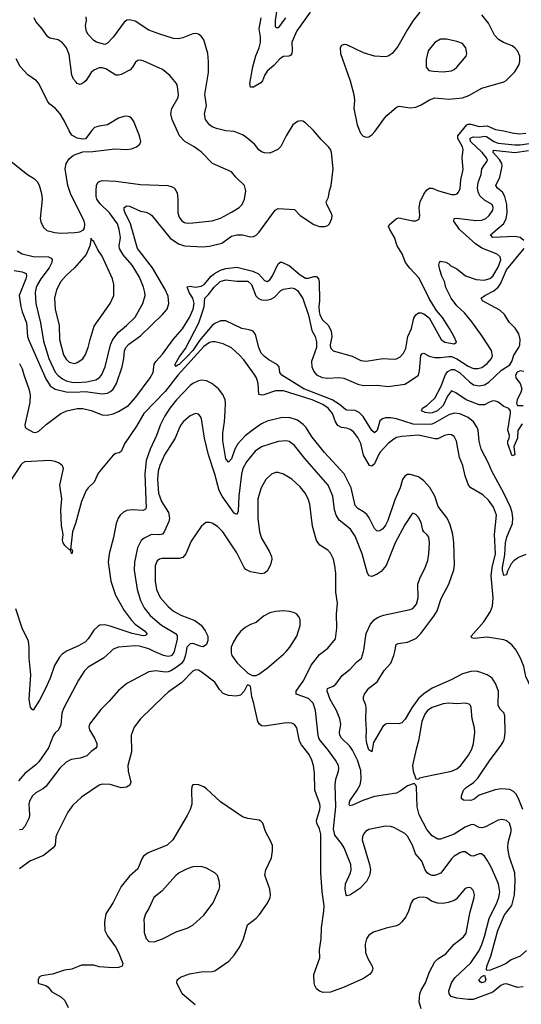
# Model space of a CAD drawing. Header units: inches. Extents: x 1173000 to 1307049, y 522583 to 678455.
# Tile 463 of 617: x 1225152 to 1228797, y 617433 to 624595. Entities that reach past the tile are written whole.
import ezdxf

# ---------------------------------------------------------------- set-up
doc = ezdxf.new("R2010")
doc.units = ezdxf.units.IN
doc.header["$MEASUREMENT"] = 0
doc.layers.add('B2621', color=7, linetype='Continuous')
doc.layers.add('B2622', color=7, linetype='Continuous')

msp = doc.modelspace()

# ---------------------------------------------------------------- linework, layer by layer
at = {"layer": 'B2621', "color": 5}
for points, elevation in [([(1225813.5, 620000), (1225761.6, 619950), (1225650, 619885.1), (1225622.2, 619857.8), (1225578.7, 619790), (1225470, 619585.1), (1225457.8, 619550), (1225450, 619466.6), (1225433.1, 619430), (1225410, 619408), (1225395.1, 619384.9), (1225360.3, 619299.7), (1225290, 619195.8), (1225270, 619174.6), (1225190, 619111.8), (1225142.4, 619057.6)], 940), ([(1226361.7, 620000), (1226355.4, 619964.6), (1226344.7, 619935.3), (1226327.5, 619912.5), (1226290, 619883), (1226250, 619858.8), (1226230, 619851.9), (1226209.9, 619849.9), (1226141.3, 619858.7), (1226090, 619851.3), (1225930, 619766.6), (1225870, 619714.7), (1225802.8, 619637.2), (1225741.7, 619578.3), (1225659.5, 619470), (1225653.7, 619450), (1225658, 619430), (1225696.1, 619370), (1225711.3, 619330), (1225711.2, 619308.8), (1225703.8, 619296.2), (1225670, 619271.8), (1225639.3, 619240.7), (1225590, 619223.5), (1225526.2, 619213.8), (1225490, 619194.7), (1225444.4, 619150), (1225342.7, 619017.3), (1225320.7, 618999.3), (1225268.3, 618971.7), (1225244.4, 618950), (1225223.6, 618910), (1225218.9, 618890), (1225223.6, 618810), (1225219.6, 618790), (1225190, 618726), (1225170, 618703.7), (1225150, 618702)], 960), ([(1225489.2, 620000), (1225461, 619979), (1225441.8, 619958.2), (1225403.4, 619896.6), (1225373.9, 619806.1), (1225338.2, 619730), (1225294.7, 619645.3), (1225250, 619573.2), (1225239, 619579), (1225230, 619593.2), (1225219.6, 619650), (1225233, 619830), (1225220.2, 619950), (1225220.4, 620000)], 920), ([(1226273.2, 620000), (1226270, 619987.1), (1226253.2, 619966.8), (1226230, 619962), (1226197.3, 619970), (1226129.9, 620000)], 940), ([(1226688.5, 620000), (1226688.2, 619990), (1226694.3, 619970), (1226730, 619918.4), (1226810, 619842.8), (1226844, 619824), (1226870, 619824), (1226890, 619833.4), (1226950, 619877.1), (1227070, 619979.5), (1227088.1, 620000)], 980), ([(1228810, 617560.7), (1228770, 617555.6), (1228690, 617581.5), (1228670, 617578.9), (1228649.1, 617570.9), (1228590, 617521.7), (1228448.5, 617468.5), (1228410, 617467.4), (1228330, 617476.7), (1228286.8, 617490), (1228273.8, 617510), (1228271.4, 617530), (1228289.8, 617590), (1228315.3, 617624.7), (1228430, 617735), (1228490, 617825.4), (1228510.9, 617869.1), (1228530, 617927), (1228562.7, 618057.3), (1228619.9, 618170), (1228634.3, 618210), (1228640.2, 618250), (1228631.4, 618310), (1228579, 618430), (1228550, 618482.4), (1228530, 618511.5), (1228507.4, 618527.4), (1228490, 618528.7), (1228450, 618509.9), (1228430, 618513.8), (1228390, 618542.8), (1228370, 618542.4), (1228350, 618535.1), (1228310, 618510.8), (1228290, 618491.1), (1228212.4, 618387.6), (1228170, 618370.7), (1228150, 618369.8), (1228130, 618376.5), (1228113.3, 618390), (1228099.8, 618410), (1228073.3, 618473.3), (1228027.3, 618527.3), (1228005.4, 618590), (1227970, 618656.9), (1227950, 618675.4), (1227870, 618718.3), (1227846.1, 618726.1), (1227810, 618728.4), (1227690, 618703.6), (1227665.5, 618690), (1227650.5, 618670), (1227642.4, 618650), (1227641.3, 618630), (1227694.9, 618450), (1227700.3, 618410), (1227694, 618370), (1227672.7, 618327.3), (1227624.5, 618275.5), (1227550, 618228), (1227530, 618222), (1227524.2, 618230), (1227516.4, 618270), (1227518.7, 618310), (1227556.8, 618390), (1227561.5, 618410), (1227558, 618450), (1227509.1, 618570), (1227490, 618602.4), (1227442.6, 618662.6), (1227433.4, 618710), (1227449.9, 618870.1), (1227443.4, 619030), (1227449, 619070), (1227469.8, 619130), (1227471.9, 619150), (1227467.8, 619170), (1227448, 619208), (1227389, 619290), (1227337.7, 619350), (1227326.5, 619370), (1227320.9, 619390), (1227300.9, 619570), (1227283.6, 619623.6), (1227250, 619657.3), (1227160.5, 619690), (1227161, 619710), (1227216.4, 619790), (1227270, 619899.5), (1227330, 619978.7), (1227359.3, 620000)], 960), ([(1228834.5, 617825.5), (1228790, 617784.2), (1228723.3, 617756.7), (1228686.3, 617730), (1228650, 617712.5), (1228570, 617682), (1228550, 617678.7), (1228544.5, 617684.5), (1228546.3, 617710), (1228576.2, 617783.8), (1228627.4, 617970), (1228675.4, 618084.6), (1228729.5, 618150.5), (1228747.1, 618230), (1228753.3, 618330), (1228749.4, 618389.4), (1228708.2, 618510), (1228699.4, 618570), (1228702.9, 618610), (1228723.1, 618690), (1228723.8, 618710), (1228710.9, 618750), (1228690, 618769.7), (1228656.6, 618776.6), (1228630, 618772), (1228536, 618724), (1228510, 618717.8), (1228490, 618719.8), (1228450, 618741.4), (1228430, 618738.9), (1228390, 618721.6), (1228308.8, 618670), (1228210, 618633.1), (1228190, 618634), (1228150, 618658), (1228110, 618704.6), (1228056, 618810), (1228041.7, 618870), (1228034.5, 619014.5), (1228030, 619028), (1228019, 619039), (1227970, 619022), (1227917.1, 618982.9), (1227890, 618968.5), (1227730, 618945.2), (1227644.8, 618915.2), (1227570, 618881), (1227550, 618875.6), (1227545.6, 618885.6), (1227550, 618912.4), (1227605.4, 618990), (1227625.7, 619030), (1227633.1, 619070), (1227630, 619132.7), (1227608, 619210), (1227570, 619281.4), (1227550, 619309.8), (1227489.8, 619370), (1227477.4, 619390), (1227475.5, 619410), (1227486.2, 619470), (1227478.5, 619510), (1227454.2, 619570), (1227408, 619650), (1227385.8, 619710), (1227388.3, 619730), (1227430, 619747.3), (1227450, 619760.7), (1227494.5, 619825.5), (1227553.3, 619870), (1227599.3, 619920.7), (1227635.1, 619950), (1227650.4, 620000)], 940), ([(1228809, 618849), (1228775.5, 618935.5), (1228760.5, 618960.5), (1228740.7, 618980.7), (1228714.8, 618994.8), (1228650, 619001.4), (1228607.7, 618992.3), (1228490, 618954.8), (1228454.6, 618925.4), (1228430, 618916.1), (1228378.4, 618918.4), (1228362.7, 618930), (1228362, 618950), (1228376.9, 618990), (1228396.4, 619010), (1228450, 619045.8), (1228481.9, 619078.1), (1228570, 619211.3), (1228646.4, 619310), (1228669.8, 619350), (1228676.1, 619370), (1228679.8, 619410), (1228677.3, 619530), (1228672.3, 619550), (1228641.9, 619581.9), (1228628.6, 619608.6), (1228632.1, 619710), (1228610, 619766), (1228585.1, 619805.1), (1228550, 619829.8), (1228495.1, 619850), (1228470, 619856.2), (1228430, 619855), (1228370, 619836.2), (1228286.7, 619793.3), (1228150, 619732.2), (1228090, 619692.6), (1228050, 619657.8), (1228001, 619590), (1227953.2, 619506.8), (1227930, 619479.8), (1227906.7, 619473.3), (1227830, 619476.5), (1227810, 619471.4), (1227790, 619453.8), (1227722.6, 619337.4), (1227710, 619269.4), (1227690, 619284.2), (1227675.3, 619330), (1227669.9, 619370), (1227673.3, 619430), (1227667.2, 619507.2), (1227669.8, 619590), (1227667.7, 619610), (1227651, 619650), (1227649.7, 619670), (1227658.9, 619690), (1227688, 619732), (1227750, 619778.9), (1227800, 619860), (1227850, 619915.3), (1227871.6, 619970), (1227877.7, 620000)], 920), ([(1228936, 620000), (1228936.8, 619990), (1228954.3, 619894.3), (1228992.3, 619810), (1229018.5, 619730), (1229005.5, 619665.5), (1229009, 619649), (1229034.9, 619610), (1229042, 619590), (1229022.8, 619570), (1229010, 619562), (1229004.7, 619564.7), (1228950, 619629.5), (1228916.9, 619656.9), (1228890, 619689.6), (1228830, 619817), (1228814.8, 619890), (1228791.8, 619950), (1228765.2, 620000)], 880), ([(1228070, 617399.7), (1228054.1, 617450), (1228059.5, 617510), (1228070, 617536.5), (1228102, 617590), (1228131, 617669), (1228170, 617742), (1228190, 617763.8), (1228250, 617800.4), (1228309, 617871), (1228377.4, 617922.6), (1228396.8, 617950), (1228424.4, 618095.6), (1228455.8, 618210), (1228457.4, 618230), (1228450, 618259), (1228430, 618279.3), (1228410, 618283.7), (1228390, 618276.2), (1228323.2, 618196.8), (1228310, 618186.9), (1228267, 618173), (1228230, 618167.1), (1228188.8, 618168.8), (1228143.7, 618183.7), (1228110, 618207.6), (1228090, 618212.3), (1228050, 618209.7), (1228022, 618198), (1228010, 618189.4), (1227996.4, 618170), (1227978.4, 618110), (1227958.4, 618070), (1227930, 618032.3), (1227910, 618014.5), (1227890, 618003.6), (1227814.2, 617985.8), (1227723.4, 617956.6), (1227690, 617935.1), (1227672.4, 617910), (1227662.3, 617870), (1227665.5, 617810), (1227678.9, 617770), (1227713.4, 617710), (1227717.4, 617690), (1227711.8, 617670), (1227694.4, 617650), (1227650, 617621.7), (1227510, 617557.1), (1227410, 617520.5), (1227358.4, 617518.4), (1227330, 617529.3), (1227310, 617545.2), (1227296.2, 617570), (1227291.5, 617590), (1227289.7, 617649.7), (1227332.6, 617770), (1227329.8, 617830), (1227342.8, 617910), (1227345.2, 617990), (1227362.3, 618110), (1227364, 618150), (1227350.6, 618250), (1227339.4, 618390), (1227339.6, 618670), (1227330.5, 618710), (1227311.2, 618750), (1227308.7, 618770), (1227333.9, 618850), (1227335.4, 618870), (1227332.4, 618892.4), (1227295.7, 618990), (1227293.7, 619113.7), (1227287.6, 619170), (1227275.5, 619210), (1227256.2, 619250), (1227200.6, 619320.6), (1227186.2, 619346.2), (1227164.8, 619444.8), (1227150, 619467.6), (1227130, 619477.4), (1227090, 619479.7), (1226930, 619455.6), (1226910, 619458), (1226894, 619470), (1226883, 619490), (1226851.3, 619631.3), (1226838, 619670), (1226830, 619746), (1226810, 619758), (1226802, 619750), (1226782.8, 619710), (1226757.4, 619682.6), (1226725.9, 619674.1), (1226670, 619679.1), (1226630, 619693.3), (1226603, 619723), (1226570, 619776.4), (1226470, 619850.9), (1226450, 619862.7), (1226430, 619866.4), (1226410, 619857.2), (1226330, 619774.9), (1226230, 619702.9), (1226202.3, 619677.7), (1226028.8, 619510), (1225983.6, 619450), (1225962, 619390), (1225964.9, 619270), (1225937.2, 619170), (1225940.2, 619130), (1225958.9, 619050), (1225952.3, 619027.7), (1225927.2, 619012.8), (1225890, 619007), (1225810, 619032.9), (1225750, 619034), (1225730, 619026.3), (1225601.1, 618938.9), (1225537.8, 618882.2), (1225501.7, 618830), (1225421.1, 618670), (1225414.9, 618650), (1225408.8, 618590), (1225394.4, 618570), (1225325.1, 618514.9), (1225225.1, 618474.9), (1225150, 618418.4)], 980), ([(1226427.3, 617430), (1226331.6, 617510), (1226294.5, 617590), (1226296, 617610), (1226321.2, 617630), (1226385, 617655), (1226470, 617668), (1226550, 617671.3), (1226570, 617676.1), (1226672.7, 617747.3), (1226709.7, 617790), (1226751.2, 617850), (1226777.7, 617910), (1226808, 618010), (1226870, 618058.7), (1226894.6, 618085.4), (1226951.8, 618168.2), (1226970.9, 618209.1), (1226973.7, 618230), (1226969.8, 618270), (1226933.2, 618373.2), (1226939.8, 618410), (1226982.5, 618497.5), (1226989.8, 618549.8), (1226988, 618588), (1226977.3, 618617.3), (1226937.6, 618690), (1226919.3, 618750), (1226905.1, 618765.1), (1226891.8, 618771.8), (1226810, 618784.2), (1226770, 618796.9), (1226610, 618905.6), (1226510, 619000.9), (1226490, 619014.5), (1226447.1, 619032.9), (1226410.9, 619029.1), (1226403, 619017), (1226399.1, 618990), (1226401.6, 618890), (1226390.3, 618850), (1226370, 618807), (1226265.2, 618630), (1226224.4, 618590), (1226085.5, 618534.5), (1226052.2, 618510), (1226038.9, 618490), (1226010, 618419.5), (1225950, 618365.6), (1225890.3, 618290), (1225830, 618174), (1225776.5, 618090), (1225767.7, 618030), (1225771.5, 617970), (1225788.9, 617930), (1225849, 617850), (1225869, 617810), (1225901.3, 617730), (1225897.3, 617710), (1225870, 617700.5), (1225830, 617699.1), (1225730, 617706), (1225690, 617717.8), (1225601.6, 617718.4), (1225530, 617689.6), (1225478, 617682), (1225390, 617651.6), (1225310, 617639), (1225292, 617630), (1225286, 617610), (1225286, 617590), (1225290, 617584.7), (1225342, 617570), (1225358, 617558), (1225384.5, 617524.5), (1225450, 617487.7), (1225480.7, 617460.7), (1225503.8, 617410)], 1020)]:
    msp.add_lwpolyline(points, dxfattribs=dict(at, elevation=elevation))
for points, elevation in [([(1228270, 619623.8), (1228230, 619619), (1228148.7, 619591.3), (1228116.2, 619570), (1228095.5, 619544.5), (1228075.5, 619490), (1228051.3, 619348.7), (1228033.4, 619290), (1228006.4, 619170), (1228010.5, 619130), (1228032, 619072), (1228050, 619071.3), (1228060.7, 619079.3), (1228090, 619087), (1228290, 619128.6), (1228330, 619144.7), (1228358.9, 619170), (1228414.2, 619245.8), (1228436.8, 619290), (1228450.7, 619329.3), (1228459.3, 619410), (1228456.2, 619443.8), (1228440.9, 619510), (1228432.7, 619592.7), (1228427.7, 619607.7), (1228417.4, 619617.4), (1228390, 619622.4), (1228330, 619619.1)], 940), ([(1226470, 618435.1), (1226410, 618431.8), (1226370, 618418.4), (1226310, 618389.4), (1226285.5, 618370), (1226184, 618256), (1226127.4, 618210), (1226090.3, 618130), (1226064.9, 618090), (1226052.9, 618050), (1226057.4, 618010), (1226055.6, 617955.6), (1226070, 617911), (1226090.6, 617890.6), (1226130, 617888), (1226189, 617910), (1226290, 617960.7), (1226370, 617987.7), (1226410, 618007.7), (1226490, 618081), (1226558, 618170), (1226601.2, 618270), (1226605.2, 618290), (1226602, 618330), (1226588.7, 618370), (1226568.7, 618390), (1226510, 618424)], 1040), ([(1228510, 617589.3), (1228497.6, 617597.6), (1228489.8, 617610), (1228510, 617636.1), (1228530, 617643.8), (1228539, 617610), (1228530, 617592.8)], 940)]:
    msp.add_lwpolyline(points, close=True, dxfattribs=dict(at, elevation=elevation))
at = {"layer": 'B2622', "color": 5}
for points, elevation in [([(1227263.2, 624650), (1227165.7, 624514.3), (1227130, 624432.7), (1227132.2, 624367.8), (1227130.2, 624349.8), (1227122, 624338), (1227108.9, 624331.1), (1227070, 624326.9), (1227043.1, 624310), (1226998.5, 624261.5), (1226950, 624221.5), (1226931.5, 624190), (1226916.4, 624150), (1226904.1, 624135.9), (1226850, 624104.5), (1226830, 624105.6), (1226823.4, 624130), (1226846.5, 624253.5), (1226867.7, 624332.3), (1226892.2, 624390), (1226900.9, 624430), (1226900.7, 624470), (1226892.5, 624530), (1226905.6, 624610)], 880), ([(1227083.3, 624610), (1227030, 624536.2), (1227015.3, 624535.3), (1227010, 624546), (1227009.9, 624589.9), (1227022.2, 624670)], 860), ([(1228060.3, 624650), (1228011.6, 624588.4), (1227970, 624524.2), (1227900.1, 624399.9), (1227858, 624350), (1227830, 624329.8), (1227810, 624325.3), (1227729.8, 624329.8), (1227650, 624354), (1227530, 624412.4), (1227510, 624415.8), (1227491.7, 624408.3), (1227482, 624390), (1227482.6, 624350), (1227552.6, 624150), (1227579.2, 624050), (1227585.2, 624010), (1227580.2, 623950), (1227605.2, 623830), (1227629, 623769), (1227647.3, 623747.3), (1227670, 623741.6), (1227690, 623744.4), (1227710, 623757.1), (1227736.3, 623783.7), (1227802, 623878), (1227821.1, 623898.9), (1227890, 623959.6), (1227910, 623966.3), (1227990, 623953.8), (1228030, 623958.5), (1228070, 623975.8), (1228130, 624012.2), (1228170, 624027.2), (1228270, 624016.8), (1228370, 624028.1), (1228415.5, 624044.5), (1228510, 624096.5), (1228670, 624143.2), (1228688, 624152), (1228750, 624215.3), (1228781.8, 624270), (1228787, 624290), (1228786, 624330), (1228769.9, 624369.9), (1228751, 624391), (1228730, 624405.8), (1228668.6, 624428.6), (1228630.5, 624450.5), (1228603.6, 624483.6), (1228558.7, 624570), (1228510, 624631)], 920), ([(1225111, 622771), (1225170, 622761.8), (1225197.8, 622750), (1225200.7, 622730), (1225195.5, 622710), (1225148.6, 622590), (1225158.9, 622510), (1225169.6, 622470), (1225201.5, 622390), (1225209.1, 622290), (1225214.7, 622270), (1225341.8, 621981.8), (1225372.3, 621932.3), (1225410, 621906.7), (1225489.4, 621889.4), (1225550, 621885.8), (1225630, 621889.8), (1225750, 621874.2), (1225790, 621879.4), (1225810.6, 621890), (1225830, 621907.9), (1225854, 621950), (1225896.5, 622070), (1225908.2, 622130), (1225913.3, 622186.7), (1225922.8, 622210), (1225945.6, 622234.4), (1226030, 622296.8), (1226189.8, 622450), (1226222.9, 622490), (1226235.7, 622530), (1226230, 622584.5), (1226210, 622631.7), (1226117.9, 622790), (1226007.1, 622930), (1225957.1, 623110), (1225917.6, 623190), (1225910.8, 623210), (1225911.6, 623230), (1225930, 623241.5), (1225950, 623239.7), (1226030, 623202.4), (1226070, 623194), (1226100, 623180), (1226111.6, 623171.6), (1226245.7, 623005.7), (1226305, 622965), (1226350, 622950.2), (1226482.3, 622942.3), (1226530, 622947), (1226620.7, 622970), (1226690, 623020.8), (1226730, 623031.5), (1226770.1, 623030.1), (1226830, 623015.8), (1226850, 623019), (1226870, 623029), (1226890, 623047.2), (1227008.5, 623210), (1227030, 623222.7), (1227150, 623213.4), (1227191.2, 623171.2), (1227290, 623106.3), (1227330, 623091.4), (1227370, 623090.2), (1227390, 623097.4), (1227402.6, 623110), (1227420.3, 623150), (1227421.8, 623170), (1227416.5, 623190), (1227383.9, 623250), (1227379.7, 623270), (1227395.6, 623304.4), (1227403.1, 623350), (1227415.8, 623390), (1227429.6, 623509.6), (1227418.7, 623630), (1227411.1, 623651.1), (1227397, 623670), (1227342.6, 623722.6), (1227286, 623790), (1227230, 623844.2), (1227210, 623857.3), (1227190, 623859.2), (1227170, 623853.7), (1227136.4, 623830), (1227087.7, 623750), (1227050, 623673.6), (1227028.2, 623651.8), (1226970, 623623.5), (1226930, 623626), (1226910, 623633.3), (1226890, 623649.6), (1226857.6, 623690), (1226790, 623746.3), (1226770, 623757.7), (1226710, 623781.1), (1226650, 623787.3), (1226582.8, 623802.8), (1226550, 623816.2), (1226530.9, 623830), (1226503.1, 623870), (1226495.5, 623910), (1226509.8, 623970), (1226498.4, 624050), (1226523.5, 624210), (1226524.4, 624290), (1226519.2, 624350), (1226490.9, 624450), (1226470, 624476.3), (1226450, 624489.7), (1226430, 624494.7), (1226410, 624493), (1226336.7, 624463.3), (1226302.7, 624457.3), (1226270, 624459.3), (1226170, 624489.8), (1226090, 624520.3), (1225990, 624585.5), (1225950, 624595), (1225930, 624590.8), (1225910, 624578), (1225830, 624468.2), (1225790, 624424.5), (1225770, 624414), (1225710, 624432), (1225690, 624443.5), (1225650, 624486.6), (1225636.5, 624510), (1225629, 624550), (1225636, 624590), (1225635.4, 624615.4)], 920), ([(1225133.5, 622913.5), (1225170, 622891), (1225250, 622873.7), (1225361, 622870), (1225380.2, 622860.2), (1225387.4, 622850), (1225384.9, 622830), (1225365.9, 622790), (1225305.6, 622710), (1225281.5, 622670), (1225271.7, 622648.3), (1225265.2, 622610), (1225269.6, 622530), (1225302.5, 622390), (1225323.5, 622256.5), (1225362.2, 622130), (1225410, 622030.9), (1225430, 622007.8), (1225462.9, 621982.9), (1225490, 621969.2), (1225530, 621958.6), (1225570, 621956), (1225639.3, 621960.7), (1225704.6, 621975.4), (1225729.4, 621990.6), (1225745.7, 622010), (1225773.6, 622070), (1225810.9, 622229.1), (1225828.1, 622270), (1225870, 622321.2), (1225927.6, 622370), (1225990, 622431.6), (1226047, 622530), (1226062.9, 622590), (1226062.3, 622610), (1226051.5, 622650), (1226022.1, 622722.1), (1225968, 622810), (1225904.8, 622884.8), (1225878.1, 622930), (1225875.3, 622950), (1225883.2, 623010), (1225874.9, 623070), (1225861.5, 623110), (1225804.6, 623190), (1225735.4, 623255.4), (1225712.6, 623290), (1225707.1, 623310), (1225706.8, 623353.2), (1225710.7, 623389.3), (1225720.5, 623410), (1225730, 623418.9), (1225750, 623426.7), (1225850, 623421.7), (1226030, 623397.5), (1226229.3, 623389.3), (1226259.1, 623379.1), (1226276.4, 623370), (1226295.3, 623335.3), (1226300.2, 623290), (1226301.1, 623190), (1226310, 623158), (1226331.1, 623131.1), (1226350, 623120.2), (1226370, 623115.8), (1226410, 623116.5), (1226550, 623133), (1226610, 623152.6), (1226690, 623194.9), (1226747.3, 623230), (1226767.9, 623252.1), (1226786.6, 623290), (1226795.4, 623350), (1226786, 623390), (1226722.7, 623450), (1226690, 623489.4), (1226553.6, 623550), (1226472.5, 623632.5), (1226419.7, 623670), (1226351.3, 623710), (1226312.3, 623750), (1226259.2, 623870), (1226250.9, 623910), (1226258, 623950), (1226304.4, 624030), (1226306, 624050), (1226298.7, 624110), (1226290.6, 624130.6), (1226241.7, 624190), (1226190, 624233.3), (1226050, 624295.8), (1226030, 624300.5), (1226010, 624298.4), (1225993.7, 624286.3), (1225972.2, 624250), (1225954.4, 624230), (1225890, 624196), (1225870, 624191), (1225850, 624192.4), (1225778.5, 624238.5), (1225750, 624246), (1225730, 624245.3), (1225690, 624228.4), (1225671.6, 624210), (1225631.6, 624150), (1225610, 624132.8), (1225590, 624124.2), (1225570, 624131.8), (1225560.9, 624140.9), (1225543.3, 624163.3), (1225530.7, 624190.7), (1225510, 624341.2), (1225490.9, 624390), (1225478.3, 624410), (1225461.3, 624430), (1225430, 624449.7), (1225370, 624460.5), (1225352.8, 624472.8), (1225315.8, 624530), (1225270, 624582.9), (1225256.9, 624610)], 940), ([(1225090, 623562.6), (1225208.7, 623470), (1225258.2, 623438.2), (1225278.2, 623418.2), (1225292.8, 623392.8), (1225310.2, 623330), (1225314.7, 623290), (1225300.3, 623150), (1225304.9, 623124.9), (1225324, 623084), (1225350, 623061.3), (1225407.1, 623047.1), (1225450, 623041.3), (1225552.3, 623047.7), (1225588, 623052), (1225614.5, 623065.5), (1225621.5, 623078.5), (1225624.7, 623110), (1225619.7, 623130), (1225521.8, 623330), (1225502, 623390), (1225482.8, 623510), (1225489.8, 623550), (1225510, 623582.4), (1225542.9, 623610), (1225610, 623634.5), (1225682.9, 623637.1), (1225844.1, 623655.9), (1225928.1, 623651.9), (1225963.3, 623656.7), (1226001.2, 623670), (1226025.2, 623690), (1226032, 623710), (1226021.3, 623750), (1225979.3, 623859.3), (1225961.5, 623881.5), (1225950, 623889.6), (1225930, 623894.3), (1225907.7, 623892.3), (1225870, 623878), (1225790, 623829.7), (1225730, 623820.7), (1225696, 623810), (1225674.8, 623790), (1225630, 623729.2), (1225610, 623725.1), (1225570, 623732.8), (1225530, 623755.1), (1225510, 623787), (1225478.3, 623858.3), (1225445.4, 623910), (1225411.3, 623950), (1225370, 623981.1), (1225357.2, 623997.2), (1225291.8, 624131.8), (1225274, 624150), (1225210, 624194), (1225154.4, 624254.4), (1225127.1, 624310)], 960), ([(1225150, 622093.8), (1225170, 622056.5), (1225183.6, 622003.6), (1225218.4, 621910), (1225226.9, 621866.9), (1225224.1, 621810), (1225188.1, 621648.1), (1225192.2, 621632.2), (1225202.2, 621622.2), (1225250, 621594), (1225270, 621593), (1225290, 621602.2), (1225343.5, 621650), (1225430, 621716.3), (1225450, 621730.5), (1225495.1, 621750), (1225570, 621766.1), (1225610, 621766.3), (1225670, 621752.4), (1225750, 621720.1), (1225790, 621717.4), (1225830, 621727.5), (1225870, 621744.1), (1225942.5, 621790), (1225996.5, 621850), (1226098.7, 621990), (1226120.5, 622030), (1226129.9, 622090), (1226141.1, 622110), (1226190, 622162.8), (1226267, 622270), (1226333.7, 622346.3), (1226385.8, 622430), (1226411.5, 622490), (1226419.6, 622530), (1226410.6, 622570), (1226383.5, 622610), (1226367.6, 622652.4), (1226390, 622657.1), (1226430, 622648.5), (1226470, 622656.6), (1226491.9, 622670), (1226543.9, 622730), (1226567.8, 622750), (1226610, 622772.1), (1226650, 622785.3), (1226730, 622794.7), (1226846.7, 622766.7), (1226886.6, 622746.6), (1226930, 622699.2), (1226950, 622690.2), (1226970, 622703.2), (1226990, 622732.9), (1227030, 622818.4), (1227050, 622834.2), (1227110, 622806.2), (1227190, 622740.1), (1227230, 622716.2), (1227250, 622714.8), (1227290, 622727.5), (1227310, 622727.4), (1227324.4, 622710), (1227328.7, 622688.7), (1227329.5, 622550), (1227324.8, 622510), (1227327.7, 622470), (1227332.5, 622450), (1227350, 622415.2), (1227395.6, 622370), (1227415.2, 622330), (1227420.7, 622290), (1227408.2, 622230), (1227410, 622207.3), (1227430, 622185.7), (1227568.9, 622148.9), (1227630, 622117.2), (1227670, 622111.1), (1227790, 622131.2), (1227874.2, 622125.8), (1227890, 622127.6), (1227917.4, 622142.6), (1227942, 622170), (1227957, 622203), (1227972.5, 622290), (1227998.4, 622350), (1228016.2, 622423.8), (1228030, 622448.2), (1228050, 622462), (1228070, 622462.6), (1228090, 622455.8), (1228126.7, 622426.7), (1228214.8, 622270), (1228241, 622250), (1228310, 622236.3), (1228326, 622250), (1228310, 622289), (1228275.1, 622350), (1228223.6, 622430), (1228181, 622481), (1228127.9, 622567.9), (1228055, 622715), (1227987.8, 622787.8), (1227955.9, 622830), (1227931.6, 622891.6), (1227895.8, 622950), (1227876.5, 623010), (1227840.8, 623070), (1227833, 623090), (1227837.4, 623102.6), (1227890, 623148.5), (1227906.3, 623153.7), (1228010, 623131.1), (1228030, 623131.4), (1228055.5, 623144.5), (1228059.4, 623170), (1228056.2, 623230), (1228062.1, 623270), (1228090, 623327), (1228110, 623356.5), (1228129.1, 623370.9), (1228150, 623370.2), (1228194.4, 623350), (1228290, 623322.8), (1228316.2, 623323.8), (1228330.7, 623329.3), (1228340.3, 623339.7), (1228352.9, 623367.1), (1228358.4, 623430), (1228374.9, 623505.1), (1228367.1, 623590), (1228375.2, 623650), (1228369.1, 623670), (1228335.3, 623730), (1228336.8, 623750), (1228401.1, 623830), (1228410, 623834.4), (1228430, 623834.3), (1228490, 623819.4), (1228550, 623823.3), (1228610, 623797.4), (1228670, 623787.8), (1228731.6, 623771.6), (1228785.5, 623765.5), (1228830, 623770.1)], 880), ([(1228830, 620706), (1228777.5, 620682.5), (1228741.9, 620658.1), (1228723.5, 620636.5), (1228697.3, 620582.7), (1228690, 620557.2), (1228670, 620552.3), (1228660.6, 620590), (1228661.1, 620610), (1228677.9, 620702.1), (1228681.5, 620790), (1228692.1, 620830), (1228733.2, 620930), (1228736.1, 620970), (1228731.3, 621010), (1228717.8, 621050), (1228671, 621150), (1228582.3, 621310), (1228558.2, 621370), (1228506.5, 621470), (1228491.5, 621530), (1228483.7, 621610), (1228476.8, 621630), (1228448.9, 621670), (1228410, 621700.5), (1228350, 621727.2), (1228310, 621732), (1228270, 621720.7), (1228170, 621662.5), (1228146.1, 621653.9), (1228110, 621650.2), (1228012, 621652), (1227890, 621692.1), (1227850, 621698.6), (1227810, 621698.1), (1227787.6, 621692.4), (1227770, 621677.6), (1227750, 621607.8), (1227730, 621589.7), (1227710, 621606.2), (1227649.2, 621710), (1227618.5, 621738.5), (1227590, 621752.1), (1227530, 621755.3), (1227519.6, 621759.6), (1227476.8, 621796.8), (1227423.1, 621830), (1227216.5, 621910), (1227058, 622010), (1227042.6, 622030), (1227037.4, 622070), (1227025.8, 622085.8), (1226961.9, 622121.9), (1226930, 622146), (1226907.4, 622170), (1226889.8, 622210), (1226865.6, 622305.6), (1226848.7, 622328.7), (1226819.7, 622339.7), (1226765.6, 622350), (1226650, 622405), (1226610, 622404.3), (1226570, 622386), (1226549.7, 622370.3), (1226457.3, 622262.7), (1226410.1, 622190), (1226370, 622145.8), (1226310, 622087), (1226296.7, 622083.3), (1226290, 622071.5), (1226281.3, 622081.3), (1226281.8, 622090), (1226310, 622139.3), (1226356.6, 622203.4), (1226453.6, 622390), (1226493.3, 622506.7), (1226497.3, 622570), (1226524.6, 622595.4), (1226566, 622650), (1226609, 622690), (1226650, 622702), (1226730, 622693.9), (1226810, 622694.4), (1226835.7, 622670), (1226867.5, 622587.5), (1226886.7, 622566.7), (1226910, 622556.8), (1226945.4, 622554.6), (1226977.6, 622562.4), (1227002.6, 622577.4), (1227050, 622625.2), (1227070, 622634.7), (1227130, 622644.2), (1227150, 622638.9), (1227170, 622624.9), (1227210, 622566), (1227250, 622446.7), (1227275.2, 622335.2), (1227299.6, 622290), (1227310, 622253), (1227307.9, 622210), (1227273.6, 622110), (1227275.9, 622070), (1227290, 622035), (1227310, 622011.3), (1227350, 621993.7), (1227390, 621987.3), (1227470, 621993), (1227507.8, 621987.8), (1227610, 621944.8), (1227650, 621935.1), (1227750, 621935.9), (1227830, 621926), (1227950, 621945.1), (1227990, 621967.1), (1228049.3, 622010.7), (1228058.3, 622041.7), (1228067.1, 622152.9), (1228075.5, 622164.5), (1228090, 622169.2), (1228127.4, 622147.4), (1228170, 622136.9), (1228210, 622137.1), (1228270, 622146.4), (1228290, 622144.4), (1228330, 622127.2), (1228410, 622074), (1228450, 622059), (1228482.1, 622057.9), (1228510, 622064.8), (1228550, 622093.6), (1228580.3, 622130), (1228589.1, 622150), (1228580.1, 622190), (1228513.3, 622293.3), (1228438.1, 622398.1), (1228383.5, 622463.5), (1228330, 622514), (1228287.2, 622570), (1228250, 622646.6), (1228238.4, 622690), (1228218.7, 622730), (1228204.1, 622775.9), (1228199, 622810), (1228202, 622830), (1228210, 622838), (1228250, 622832.4), (1228270, 622820.4), (1228284.3, 622804.3), (1228330, 622782.5), (1228391.8, 622731.8), (1228470, 622704.2), (1228530, 622699.5), (1228568.4, 622711.6), (1228590, 622730.2), (1228630, 622796.1), (1228648.6, 622848.6), (1228644.8, 622870), (1228621.3, 622890), (1228510, 622934.1), (1228464.8, 622964.8), (1228348.4, 623070), (1228307.1, 623130), (1228309.4, 623150), (1228328.9, 623151.1), (1228465.8, 623134.2), (1228510, 623137.1), (1228539.7, 623150), (1228564.8, 623170), (1228591.6, 623210), (1228593.6, 623230), (1228586.3, 623250), (1228530, 623283.1), (1228494.9, 623314.9), (1228483.1, 623343.1), (1228479.2, 623370), (1228485, 623410), (1228504.7, 623470), (1228511.7, 623510), (1228550.6, 623570), (1228544.1, 623590), (1228513.3, 623630), (1228429, 623709), (1228425.3, 623730), (1228430, 623736.2), (1228450, 623743.5), (1228490, 623739.9), (1228530, 623746.9), (1228545.3, 623745.3), (1228597.2, 623710), (1228630, 623697.1), (1228750, 623684), (1228790, 623685.6), (1228933.3, 623706.7)], 860), ([(1228816.8, 622990), (1228790, 623012), (1228750, 623017.8), (1228591, 623011), (1228572.8, 623030), (1228670, 623113.9), (1228688.1, 623150), (1228693.5, 623190), (1228692.3, 623250), (1228677.2, 623310), (1228659.7, 623339.7), (1228625, 623370), (1228611.2, 623390), (1228640.7, 623450), (1228659.1, 623530), (1228656.7, 623550), (1228638.5, 623578.5), (1228593.7, 623630), (1228594.8, 623645.2), (1228750, 623630), (1228850, 623643.5)], 840), ([(1228803.7, 621656.3), (1228772.2, 621607.8), (1228770.2, 621550), (1228743.1, 621490), (1228750, 621429.3), (1228730, 621423.7), (1228699.7, 621510), (1228698.7, 621530), (1228709.6, 621550), (1228711.1, 621570), (1228699.7, 621610), (1228718.7, 621730), (1228718.3, 621750), (1228706.1, 621766.1), (1228670, 621781.5), (1228630, 621812.7), (1228610, 621820.7), (1228590, 621822.2), (1228566.1, 621813.9), (1228530, 621792.6), (1228490, 621792.8), (1228397.6, 621830), (1228321.6, 621881.6), (1228290, 621895.3), (1228262.1, 621857.9), (1228230.6, 621790), (1228187.6, 621750), (1228150, 621734.4), (1228130, 621732.1), (1228097.6, 621737.6), (1228072.3, 621750), (1228079.3, 621770), (1228111.6, 621788.4), (1228170, 621842), (1228214.2, 621930), (1228246.1, 622013.9), (1228264, 622036), (1228289.3, 622050.7), (1228310, 622051.3), (1228347.1, 622030), (1228420, 621960), (1228450, 621939.2), (1228490, 621930.9), (1228530, 621939.8), (1228561.1, 621958.9), (1228653.2, 622046.8), (1228714.4, 622085.6), (1228729.4, 622110), (1228744.1, 622155.9), (1228779, 622210), (1228787.1, 622230), (1228789.8, 622269.8), (1228780.5, 622310), (1228751.8, 622351.8), (1228710, 622394.5), (1228676, 622450), (1228641.4, 622481.4), (1228514.5, 622550), (1228505.1, 622570), (1228533.3, 622590), (1228598.2, 622621.8), (1228630, 622650.1), (1228645.8, 622674.2), (1228690, 622776.1), (1228819.2, 622930)], 840), ([(1228765.2, 620000), (1228759.9, 620010), (1228728.2, 620048.2), (1228690, 620076.3), (1228670, 620083.2), (1228550, 620103.6), (1228454.1, 620094.1), (1228438.6, 620098.6), (1228433.3, 620110), (1228524.3, 620215.7), (1228572.3, 620290), (1228587.4, 620330), (1228591.9, 620390), (1228578.5, 620550), (1228585.3, 620610), (1228610.3, 620710), (1228602.3, 620850), (1228616.1, 620990), (1228594.6, 621050), (1228559.1, 621099.1), (1228518.4, 621138.4), (1228430, 621189.8), (1228414, 621210), (1228390, 621276.2), (1228371.6, 621351.6), (1228348.1, 621410), (1228325.3, 621530), (1228310, 621562.4), (1228290, 621576), (1228270, 621578.7), (1228239.1, 621570), (1228190, 621546), (1228170, 621546.5), (1228050, 621573), (1227930, 621563.7), (1227890, 621555.2), (1227870, 621544.8), (1227830, 621512.3), (1227772.2, 621450), (1227758.9, 621430), (1227730, 621363.5), (1227710, 621348.4), (1227693.4, 621353.4), (1227650, 621428.6), (1227631.9, 621511.9), (1227610, 621555.1), (1227576.6, 621596.6), (1227554.2, 621614.2), (1227530, 621623.4), (1227490, 621628.7), (1227464.2, 621644.2), (1227446.4, 621670), (1227426.1, 621730), (1227394.4, 621770), (1227355.8, 621795.8), (1227277.3, 621830), (1227070, 621895), (1227010, 621894.9), (1226926.3, 621866.3), (1226910, 621864.4), (1226890, 621869.8), (1226885.5, 621950), (1226871.9, 621990), (1226855.8, 622015.8), (1226780.8, 622120.8), (1226750, 622155.3), (1226690, 622207.7), (1226630, 622237.4), (1226572, 622252), (1226550, 622252.7), (1226530, 622247.6), (1226490, 622217.4), (1226300.9, 622010), (1226210, 621890.3), (1226053.5, 621730), (1226000.3, 621639.7), (1225912.3, 621510), (1225890, 621453.3), (1225875, 621445), (1225850, 621440.6), (1225830, 621427.5), (1225722.5, 621297.5), (1225693.4, 621230), (1225650.1, 621190), (1225634.7, 621170), (1225601.1, 621090), (1225557.7, 620930), (1225536.4, 620870), (1225521, 620741), (1225530, 620744), (1225534.2, 620730), (1225530, 620709.6), (1225519.6, 620739.6), (1225510, 620742), (1225480.8, 620770), (1225467.3, 620790), (1225462.2, 620810), (1225467, 620850), (1225455.3, 620915.3), (1225451.2, 621030), (1225457.3, 621110), (1225444.4, 621210), (1225469.8, 621330), (1225463.1, 621350), (1225439.3, 621370), (1225410, 621382.1), (1225370, 621389.4), (1225190, 621378.2), (1225171, 621369), (1225161.2, 621358.8), (1225050.1, 621190)], 880), ([(1228816.2, 622036.2), (1228790, 622039.9), (1228767.9, 622032.1), (1228755.5, 622010), (1228758.7, 621990), (1228790, 621948.8), (1228802.2, 621910), (1228795, 621885), (1228768.4, 621830), (1228763, 621803), (1228770, 621787.7), (1228810.8, 621790)], 840), ([(1227877.7, 620000), (1227887.8, 620050), (1227903.3, 620056.7), (1227970, 620067.3), (1228030, 620093.5), (1228066.5, 620130), (1228162.7, 620257.3), (1228185.4, 620294.6), (1228215.6, 620384.4), (1228269.7, 620490.3), (1228307.5, 620592.5), (1228312.6, 620630), (1228307.8, 620790), (1228299.3, 620850), (1228281.4, 620921.4), (1228258.9, 620970), (1228193.6, 621053.6), (1228168.6, 621130), (1228132, 621192), (1228090, 621241.8), (1228050, 621269.8), (1227990, 621287.8), (1227970, 621286.4), (1227950, 621274.8), (1227933.6, 621250), (1227917.5, 621190), (1227878, 621102), (1227826.8, 620953.2), (1227810, 620917.4), (1227790, 620891.2), (1227770, 620876.2), (1227750, 620874.5), (1227730, 620893.3), (1227691.8, 620971.8), (1227675.5, 620995.5), (1227650, 621016.2), (1227610, 621038.7), (1227590, 621060.5), (1227560.2, 621190), (1227510, 621292.9), (1227366.5, 621446.5), (1227277.3, 621557.3), (1227230.3, 621630.3), (1227211.7, 621651.7), (1227170, 621681), (1227110, 621701.5), (1227050, 621699.9), (1226950, 621675.7), (1226910, 621656.3), (1226850, 621614.4), (1226790, 621567.1), (1226737.9, 621510), (1226715.9, 621470), (1226690, 621401.7), (1226670, 621377.4), (1226650, 621400.7), (1226627.8, 621532.2), (1226627.1, 621590), (1226640.2, 621670), (1226646.1, 621746.1), (1226647.6, 621807.6), (1226644, 621830), (1226627.7, 621870), (1226597.3, 621910), (1226549.2, 621949.2), (1226510, 621967.9), (1226472.8, 621972.8), (1226450, 621968.4), (1226410.2, 621950), (1226390, 621934.5), (1226291.6, 621830), (1226242.8, 621770), (1226204.7, 621710), (1226175.5, 621650), (1226146.7, 621570), (1226098.9, 621470), (1226071.5, 621388.5), (1226060.7, 621290), (1226070, 621045.2), (1226065.2, 621034.8), (1226050, 621026.2), (1225970, 621030.9), (1225930, 621025.1), (1225906.6, 621013.4), (1225881.5, 620990), (1225868.1, 620970), (1225853.2, 620930), (1225832.5, 620827.5), (1225800.7, 620710), (1225795.4, 620650), (1225812.8, 620510), (1225847.1, 620410), (1225910, 620298.8), (1225961, 620230), (1225990, 620198.7), (1226059.1, 620150), (1226075.8, 620130), (1226075, 620125), (1226065.3, 620114.7), (1226050, 620114), (1225970, 620131.1), (1225810, 620184), (1225770, 620193), (1225734, 620190), (1225718.5, 620181.5), (1225690, 620155.3), (1225649.2, 620090.8), (1225630.6, 620069.4), (1225579.7, 620040.3), (1225495.4, 620004.6), (1225489.2, 620000)], 920), ([(1227650.4, 620000), (1227653.5, 620010), (1227669.8, 620130), (1227701.8, 620198.2), (1227727.8, 620230), (1227752.8, 620247.2), (1227796.4, 620263.6), (1227990, 620304), (1228010, 620313.1), (1228035.8, 620344.2), (1228047.3, 620390), (1228046.3, 620490), (1228059.4, 620530), (1228098.7, 620610), (1228117.8, 620662.2), (1228126.1, 620710), (1228130.6, 620790), (1228125.1, 620830), (1228111.6, 620851.6), (1228088.9, 620868.9), (1228081.7, 620881.7), (1228070, 620937.2), (1228050, 620975.1), (1228030, 620996), (1228010, 621005.2), (1228002.4, 620997.6), (1227950, 620919.7), (1227879.5, 620790), (1227816.1, 620623.9), (1227778.2, 620581.8), (1227750, 620561), (1227710, 620544.1), (1227690, 620549.7), (1227676.8, 620576.8), (1227640.3, 620710), (1227590, 620837.6), (1227556, 620890), (1227474.5, 620954.5), (1227450.6, 620990.6), (1227439.8, 621030), (1227428.6, 621128.6), (1227394.4, 621210), (1227224.5, 621404.5), (1227150, 621497.3), (1227110, 621527.6), (1227087.3, 621532.7), (1227030, 621526.2), (1226910, 621488.9), (1226863.6, 621456.4), (1226801.2, 621378.8), (1226773.9, 621330), (1226762.6, 621290), (1226745.4, 621130), (1226740.6, 621019.4), (1226730, 620996.3), (1226710, 621004.8), (1226624.2, 621130), (1226601.7, 621170), (1226570, 621289.6), (1226524.6, 621430), (1226495.8, 621550), (1226472.9, 621692.9), (1226465.1, 621710), (1226450, 621725.1), (1226430, 621729.6), (1226390, 621713), (1226340.4, 621670), (1226324.2, 621650), (1226312, 621630), (1226280.9, 621550), (1226204.3, 621430), (1226170, 621351.5), (1226157.6, 621310), (1226152, 621250), (1226159.8, 621150), (1226182.1, 621090), (1226232.4, 621010), (1226240.9, 620970), (1226234.4, 620945.6), (1226204.7, 620875.3), (1226190, 620854), (1226170, 620848.8), (1226108.8, 620851.2), (1226055.3, 620824.7), (1226033.9, 620806.1), (1226007.5, 620752.5), (1225985.2, 620650), (1225984.3, 620590), (1226004.8, 620450), (1226028.5, 620370), (1226056.9, 620316.9), (1226100.9, 620260.9), (1226182, 620190), (1226284.9, 620130), (1226296.2, 620116.2), (1226295.1, 620090), (1226273.2, 620000)], 940), ([(1227359.3, 620000), (1227390, 620022.4), (1227447.5, 620092.5), (1227456.9, 620170), (1227454.3, 620270), (1227462, 620350), (1227448.7, 620430), (1227448.8, 620570), (1227443, 620623), (1227431.6, 620671.6), (1227410, 620715.6), (1227390, 620735.8), (1227332, 620772), (1227310, 620806.6), (1227280.3, 620910), (1227259.8, 621070), (1227247.4, 621110), (1227226, 621150), (1227190, 621197.4), (1227130, 621253.7), (1227070, 621289.7), (1227030, 621301.1), (1227010, 621300.5), (1226982, 621290), (1226939.5, 621250), (1226906.2, 621190), (1226883.2, 621110), (1226882.9, 620970), (1226894, 620870), (1226910, 620823.8), (1226965.2, 620730), (1226980.8, 620690), (1226983.2, 620670), (1226975.6, 620630), (1226950, 620584.5), (1226930, 620568), (1226910, 620564.7), (1226830, 620578.3), (1226795.3, 620595.3), (1226783.5, 620610), (1226730, 620717.6), (1226627.8, 620870), (1226590, 620907.6), (1226550, 620932), (1226530, 620938), (1226503.4, 620936.6), (1226470, 620909.2), (1226397.2, 620802.8), (1226359.6, 620710), (1226336.7, 620683.3), (1226310, 620674.8), (1226185.1, 620674.9), (1226168.5, 620671.5), (1226150, 620658.7), (1226137.3, 620622.7), (1226136.4, 620510), (1226147, 620450), (1226172.3, 620392.3), (1226230, 620327.5), (1226270, 620293.7), (1226322.6, 620262.6), (1226424.2, 620224.2), (1226470.1, 620190.1), (1226500.7, 620150), (1226519, 620110), (1226519.6, 620080.4), (1226510.1, 620049.9), (1226485.7, 620034.3), (1226470, 620035.3), (1226410, 620057.8), (1226390, 620055), (1226367.1, 620030), (1226361.7, 620000)], 960), ([(1225220.4, 620000), (1225220.6, 620030), (1225215.3, 620075.3), (1225170, 620169.2), (1225123.5, 620310)], 920), ([(1227088.1, 620000), (1227114.8, 620030), (1227165.1, 620110), (1227189.5, 620189.5), (1227189.6, 620230), (1227182.9, 620250), (1227166, 620270), (1227150, 620279.6), (1227115.3, 620290), (1227070, 620294.3), (1227010, 620291.1), (1226970, 620281.3), (1226924.8, 620255.2), (1226870, 620209.4), (1226830, 620196.2), (1226790, 620174.5), (1226755.4, 620144.6), (1226730.2, 620109.8), (1226705.3, 620070), (1226689.3, 620030.7), (1226688.5, 620000)], 980), ([(1226129.9, 620000), (1226090, 620017.7), (1226022.6, 620037.4), (1225990, 620040.8), (1225870, 620031.7), (1225830, 620015.8), (1225813.5, 620000)], 940)]:
    msp.add_lwpolyline(points, dxfattribs=dict(at, elevation=elevation))
for points, elevation in [([(1228210, 624454.5), (1228170, 624429.5), (1228121.1, 624370), (1228104.9, 624304.9), (1228104.9, 624250), (1228126.4, 624226.4), (1228159.9, 624219.9), (1228230, 624215.3), (1228290, 624223.7), (1228310, 624232.4), (1228329.6, 624250), (1228396.2, 624330), (1228402, 624350), (1228394, 624390), (1228370, 624421.2), (1228330, 624437.2), (1228254, 624454)], 940), ([(1225670, 623006), (1225662.4, 622950), (1225633.7, 622886.3), (1225550.7, 622789.3), (1225490, 622734.2), (1225450, 622689.7), (1225418, 622630), (1225404.1, 622570), (1225410.2, 622490.2), (1225438.2, 622370), (1225441.1, 622270), (1225470, 622157.3), (1225490, 622124.9), (1225510, 622104.4), (1225550, 622094), (1225570, 622101.6), (1225610, 622128.4), (1225630, 622160.5), (1225649.8, 622210), (1225662.8, 622270), (1225693.6, 622366.4), (1225810, 622531), (1225835.1, 622590), (1225835.4, 622670), (1225825.4, 622710), (1225750, 622874.5), (1225720.4, 622920.4), (1225690, 622982), (1225674, 622994)], 960)]:
    msp.add_lwpolyline(points, close=True, dxfattribs=dict(at, elevation=elevation))

doc.saveas('drawing.dxf')
